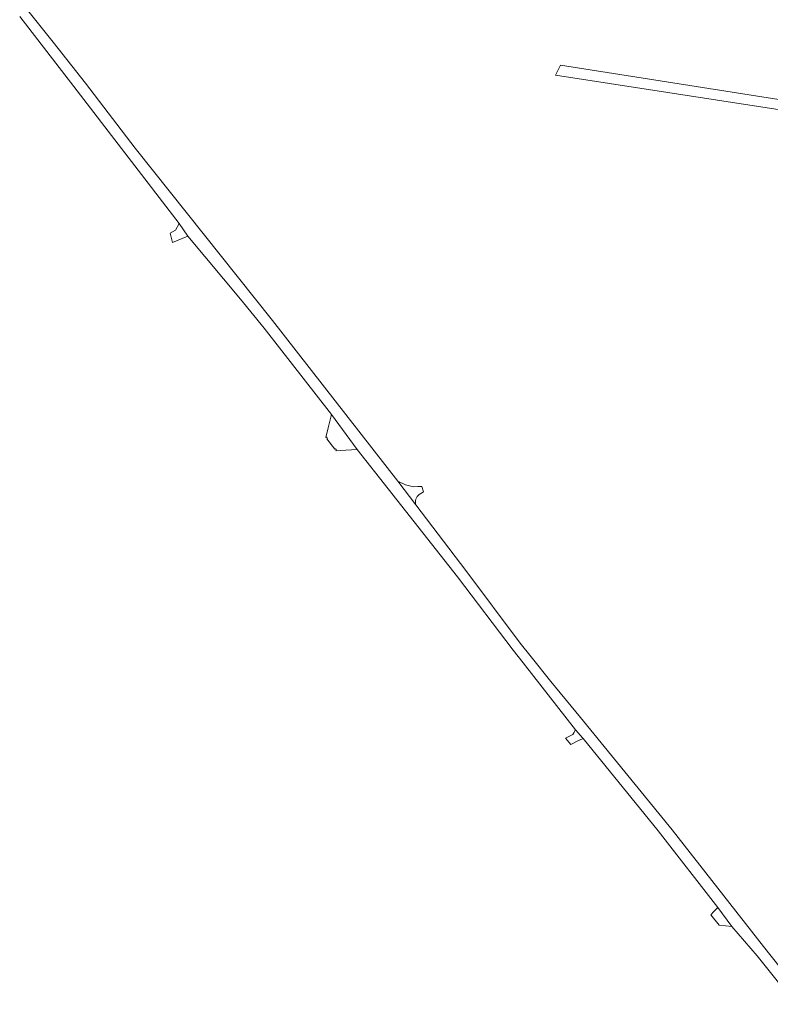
# Model space of a CAD drawing. Header units: metres. Extents: x 166325 to 190320, y 381923 to 404576.
# Tile 390 of 656: x 177560 to 177852, y 385742 to 386126. Entities that reach past the tile are written whole.
import ezdxf

# ---------------------------------------------------------------- set-up
doc = ezdxf.new("R2010")
doc.units = ezdxf.units.M
for name, color, linetype, lineweight in [('B-WE-VH-VERHARDING_ASFALT-GV', 8, 'Continuous', 18), ('B-WE-VH-VERHARDING_BETONSTRAATSTEEN-GV', 8, 'Continuous', 18), ('B-WE-VH-VERHARDING_FUNDERING_ZAND-GV', 8, 'Continuous', 18)]:
    doc.layers.add(name, color=color, linetype=linetype, lineweight=lineweight)

msp = doc.modelspace()

# ---------------------------------------------------------------- linework, layer by layer
at = {"layer": 'B-WE-VH-VERHARDING_ASFALT-GV', "flags": 128}
for points in [[(177866.243, 385743.389), (177849.815, 385764.206), (177814.149, 385809.687), (177778.389, 385853.527), (177766.775, 385867.504), (177759.089, 385877.136), (177754.851, 385882.446), (177733.663, 385910.829), (177714.067, 385936.41), (177707.083, 385945.685), (177658.177, 386008.268), (177604.606, 386075.471), (177585.225, 386100.834), (177572.69, 386116.846), (177562.735, 386129.099)], [(177559.56, 386126.751), (177580.668, 386099.489), (177621.799, 386046.089), (177625.195, 386041.089), (177645.678, 386016.561), (177654.892, 386005.25), (177681.253, 385971.587), (177691.199, 385957.914), (177703.342, 385942.647), (177730.391, 385908.263), (177752.064, 385879.766), (177756.007, 385874.746), (177776.45, 385848.72), (177779.345, 385845.457), (177779.433, 385845.358), (177808.675, 385809.334), (177831.894, 385779.365), (177837.464, 385772.054), (177847.274, 385760.497), (177862.332, 385741.658)]]:
    msp.add_lwpolyline(points, dxfattribs=at)
at = {"layer": 'B-WE-VH-VERHARDING_BETONSTRAATSTEEN-GV', "flags": 128}
msp.add_lwpolyline([(177681.253, 385971.587), (177679.929, 385966.425), (177678.967, 385962.67), (177679.238, 385962.784), (177679.62, 385962.284), (177679.397, 385962.102), (177682.465, 385958.048), (177682.775, 385958.222), (177683.177, 385957.721), (177682.867, 385957.517), (177686.758, 385957.702), (177691.199, 385957.914)], close=True, dxfattribs=at)
at = {"layer": 'B-WE-VH-VERHARDING_FUNDERING_ZAND-GV', "flags": 128}
for points in [[(177770.539, 386107.769), (177768.626, 386103.886), (177921.182, 386080.428), (177920.219, 386084.348)], [(177621.799, 386046.089), (177620.378, 386043.48), (177618.264, 386042.296), (177619.19, 386038.65), (177625.195, 386041.089)], [(177776.45, 385848.72), (177775.755, 385847.472), (177775.438, 385846.902), (177772.493, 385845.415), (177774.613, 385842.984), (177777.875, 385844.591), (177777.972, 385844.638), (177779.433, 385845.358), (177779.345, 385845.457)], [(177831.894, 385779.365), (177830.439, 385777.802), (177829.257, 385776.532), (177832.451, 385772.483), (177834.978, 385772.267), (177837.464, 385772.054)]]:
    msp.add_lwpolyline(points, close=True, dxfattribs=at)
for points in [[(177716.456, 385943.553), (177714.875, 385943.504), (177713.16, 385943.45), (177710.112, 385944.133), (177707.083, 385945.685), (177714.067, 385936.41)], [(177715.49, 385940.473), (177716.679, 385941.193), (177717.149, 385941.478), (177716.456, 385943.553)]]:
    msp.add_lwpolyline(points, dxfattribs=at)
at = {"layer": 'B-WE-VH-VERHARDING_FUNDERING_ZAND-GV'}
msp.add_lwpolyline([(177714.067, 385936.41, -0.3067824), (177715.49, 385940.473)], format="xyb", dxfattribs=at)

doc.saveas('drawing.dxf')
